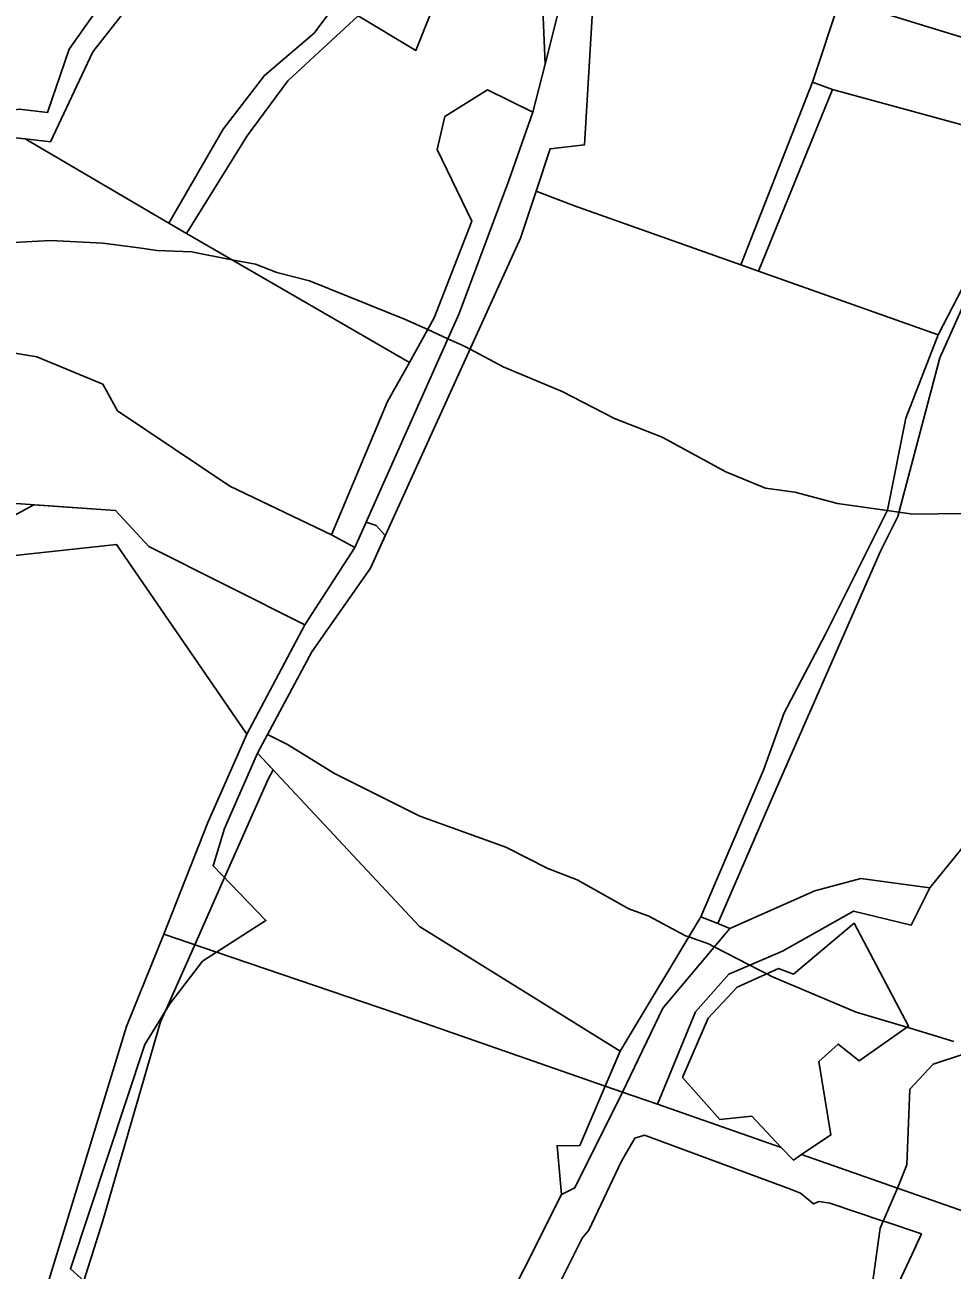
# Model space of a CAD drawing. Extents: x -477304 to -465429, y -1159113 to -1149210.
# Drawn here: x -469844.3 to -469605.3, y -1156186.6 to -1155865.5 of the extents above; entities that cross this region are included whole.
import ezdxf

# ---------------------------------------------------------------- set-up
doc = ezdxf.new("R2010")
doc.units = 0
for name, color, linetype in [('BPEJ_s', 7, 'Continuous'), ('PUPFL_s', 7, 'Continuous'), ('trav_porost_s', 7, 'Continuous')]:
    doc.layers.add(name, color=color, linetype=linetype)

msp = doc.modelspace()

# ---------------------------------------------------------------- linework, layer by layer
at = {"layer": 'BPEJ_s'}
for points in [[(-469850.4, -1155921.73), (-469837.71, -1155921.1), (-469824.19, -1155921.73), (-469815.56, -1155922.91), (-469810.24, -1155923.64), (-469801.34, -1155924.04), (-469800.94, -1155924.06), (-469790.97, -1155926.03), (-469784.88, -1155927.23), (-469779.39, -1155929.34), (-469770.93, -1155931.46), (-469746.41, -1155941.39), (-469740.46, -1155944.07), (-469735.27, -1155946.41), (-469731.41, -1155948.15), (-469729.55, -1155949.14), (-469721.05, -1155953.65), (-469705.84, -1155959.99), (-469692.31, -1155966.96), (-469680.05, -1155971.82), (-469663.57, -1155980.7), (-469653.42, -1155984.93), (-469645.82, -1155985.98), (-469634.83, -1155988.94), (-469622, -1155990.75), (-469618.97, -1155991.18), (-469615.38, -1155991.69), (-469602.49, -1155991.48)], [(-469602.49, -1155991.48), (-469615.38, -1155991.69), (-469618.97, -1155991.18), (-469622, -1155990.75), (-469634.83, -1155988.94), (-469645.82, -1155985.98), (-469653.42, -1155984.93), (-469663.57, -1155980.7), (-469680.05, -1155971.82), (-469692.31, -1155966.96), (-469705.84, -1155959.99), (-469721.05, -1155953.65), (-469729.55, -1155949.14), (-469731.41, -1155948.15), (-469735.27, -1155946.41), (-469740.46, -1155944.07), (-469746.41, -1155941.39), (-469770.93, -1155931.46), (-469779.39, -1155929.34), (-469784.88, -1155927.23), (-469790.97, -1155926.03), (-469800.94, -1155924.06), (-469801.34, -1155924.04), (-469810.24, -1155923.64), (-469815.56, -1155922.91), (-469824.19, -1155921.73), (-469837.71, -1155921.1), (-469850.4, -1155921.73)], [(-469772.18, -1156020.22), (-469812.36, -1156000.04), (-469820.95, -1155990.74), (-469842, -1155989.26), (-469860.81, -1155999.43)], [(-469829.1, -1156189.41), (-469824.34, -1156174.18), (-469809.32, -1156122.59), (-469808.07, -1156119.75), (-469800.54, -1156102.73), (-469792.86, -1156085.38), (-469781.62, -1156059.99), (-469780.28, -1156057.6), (-469784.32, -1156053.27), (-469781.74, -1156048.44), (-469770.37, -1156027.15), (-469755.2, -1156005.56), (-469751.4, -1155997.2), (-469753.75, -1155994.58), (-469756.34, -1155993.76), (-469759.24, -1156000.29), (-469772.18, -1156020.22), (-469812.36, -1156000.04), (-469820.95, -1155990.74), (-469842, -1155989.26), (-469860.81, -1155999.43)], [(-469604.86, -1156127.62), (-469616.9, -1156123.99), (-469630, -1156120.05), (-469651.57, -1156110.95), (-469653.05, -1156110.19), (-469655.11, -1156109.14), (-469657.44, -1156107.95), (-469666.6, -1156103.25), (-469668.06, -1156102.5), (-469673.15, -1156100.68), (-469673.98, -1156100.38), (-469683.5, -1156095.31), (-469688.58, -1156093.4), (-469701.9, -1156086), (-469709.51, -1156083.04), (-469720.3, -1156077.54), (-469742.5, -1156069.51), (-469764.49, -1156058.51), (-469776.62, -1156051.04), (-469781.74, -1156048.44), (-469770.37, -1156027.15), (-469755.2, -1156005.56), (-469751.4, -1155997.2), (-469753.75, -1155994.58), (-469756.34, -1155993.76), (-469759.24, -1156000.29), (-469772.18, -1156020.22)], [(-469829.1, -1156189.41), (-469824.34, -1156174.18), (-469809.32, -1156122.59), (-469808.07, -1156119.75), (-469800.54, -1156102.73), (-469792.86, -1156085.38), (-469781.62, -1156059.99), (-469780.28, -1156057.6), (-469784.32, -1156053.27), (-469781.74, -1156048.44), (-469776.62, -1156051.04), (-469764.49, -1156058.51), (-469742.5, -1156069.51), (-469720.3, -1156077.54), (-469709.51, -1156083.04), (-469701.9, -1156086), (-469688.58, -1156093.4), (-469683.5, -1156095.31), (-469673.98, -1156100.38), (-469673.15, -1156100.68), (-469668.06, -1156102.5), (-469666.6, -1156103.25), (-469657.44, -1156107.95), (-469655.11, -1156109.14), (-469653.05, -1156110.19), (-469651.57, -1156110.95), (-469630, -1156120.05), (-469616.9, -1156123.99), (-469604.86, -1156127.62)], [(-469619.64, -1156191.1), (-469615.62, -1156182.64), (-469613.2, -1156177.29), (-469622.39, -1156174.18), (-469623.05, -1156173.96), (-469636.76, -1156169.32), (-469639.51, -1156168.9), (-469640.25, -1156169.21), (-469641, -1156169.53), (-469644.38, -1156166.78), (-469646.92, -1156165.73), (-469684.56, -1156151.77), (-469687.09, -1156152.61), (-469690.48, -1156158.54), (-469698.94, -1156176.3), (-469700.63, -1156178.41), (-469727.7, -1156232.55)], [(-469619.64, -1156191.1), (-469615.62, -1156182.64), (-469613.2, -1156177.29), (-469622.39, -1156174.18), (-469623.05, -1156173.96), (-469636.76, -1156169.32), (-469639.51, -1156168.9), (-469640.25, -1156169.21), (-469641, -1156169.53), (-469644.38, -1156166.78), (-469646.92, -1156165.73), (-469684.56, -1156151.77), (-469687.09, -1156152.61), (-469690.48, -1156158.54), (-469698.94, -1156176.3), (-469700.63, -1156178.41), (-469727.7, -1156232.55)]]:
    msp.add_lwpolyline(points, dxfattribs=at)
at = {"layer": 'PUPFL_s'}
for points in [[(-469772.18, -1156020.22), (-469787.06, -1156048.36), (-469820.68, -1155999.44), (-469885.95, -1156006.54), (-469970.77, -1156037.16), (-469977.15, -1156037.87), (-469994.83, -1155972.28), (-469992.24, -1155953.87), (-469987.93, -1155953.8), (-469988.86, -1155975.73), (-469973.05, -1156030.47), (-469947.02, -1156024.78), (-469887.35, -1155999.47), (-469884.12, -1155990.98), (-469871.12, -1155987.21), (-469820.95, -1155990.74), (-469812.36, -1156000.04)], [(-469694.69, -1156139.14), (-469748.72, -1156120.36), (-469794.89, -1156104.65), (-469782.17, -1156096.46), (-469795.8, -1156082.34), (-469792.89, -1156072.71), (-469784.32, -1156053.27), (-469742.58, -1156098), (-469690.86, -1156130.17)], [(-469794.89, -1156104.65), (-469798.5, -1156106.97), (-469806.93, -1156117.9), (-469813.43, -1156128.45), (-469832.6, -1156186.25), (-469824.53, -1156193.53), (-469823.49, -1156202.97), (-469839.92, -1156195.17), (-469818.14, -1156123.8), (-469808.52, -1156100.01)], [(-469804.4, -1156277.92), (-469835.8, -1156247.51), (-469825.93, -1156232.82), (-469845.7, -1156216.76), (-469839.92, -1156195.17), (-469823.49, -1156202.97), (-469824.53, -1156193.53), (-469832.6, -1156186.25), (-469813.43, -1156128.45), (-469806.93, -1156117.9), (-469798.5, -1156106.97), (-469794.89, -1156104.65), (-469748.72, -1156120.36), (-469694.69, -1156139.14), (-469701.26, -1156154.5), (-469707.11, -1156154.55), (-469706.01, -1156167.15), (-469734.76, -1156224.44), (-469743.19, -1156256.14), (-469744.15, -1156270.35), (-469769.63, -1156302.01), (-469787.49, -1156285.05)], [(-469694.69, -1156139.14), (-469690.23, -1156140.69), (-469702.51, -1156165.39), (-469706.01, -1156167.15), (-469707.11, -1156154.55), (-469701.26, -1156154.5)], [(-469619.35, -1156165.48), (-469561.57, -1156185.7), (-469556.41, -1156187.5), (-469560.83, -1156200.56), (-469575.78, -1156233.82), (-469582.65, -1156249.09), (-469600.31, -1156282.87), (-469602.78, -1156287.32), (-469621.81, -1156268.82), (-469620.9, -1156247.14), (-469637.07, -1156230.87), (-469637.07, -1156199.43), (-469626.47, -1156194.97), (-469623.86, -1156175.83)]]:
    msp.add_lwpolyline(points, close=True, dxfattribs=at)
for points in [[(-470051.35, -1156255.67), (-470030.33, -1156172.78), (-470021.56, -1156120.25), (-470008.85, -1156042.77), (-469977.15, -1156037.87), (-469970.77, -1156037.16), (-469885.95, -1156006.54), (-469820.68, -1155999.44), (-469787.06, -1156048.36), (-469797.16, -1156071.18), (-469808.52, -1156100.01), (-469818.14, -1156123.8), (-469839.92, -1156195.17)], [(-469734.76, -1156224.44), (-469706.01, -1156167.15), (-469702.51, -1156165.39), (-469690.23, -1156140.69), (-469681.2, -1156143.85), (-469649.32, -1156155), (-469646.16, -1156158.24), (-469644.09, -1156156.83), (-469619.35, -1156165.48), (-469623.86, -1156175.83), (-469626.47, -1156194.97)]]:
    msp.add_lwpolyline(points, dxfattribs=at)
at = {"layer": 'trav_porost_s'}
for points in [[(-469832.91, -1155871.76), (-469838.45, -1155888.09), (-469845.77, -1155887.18), (-469874.81, -1155892.43), (-469875.59, -1155888.87), (-469877.19, -1155858.46), (-469945.45, -1155860.35), (-469933.36, -1155829.77), (-469931.55, -1155814.07), (-469927.69, -1155803.1), (-469900.26, -1155787.38), (-469869.93, -1155761.1), (-469862.48, -1155750.78), (-469858.16, -1155744), (-469850.66, -1155737.55), (-469808.41, -1155761.67), (-469807.06, -1155762.82), (-469796.81, -1155775.44), (-469789.52, -1155782.04), (-469790.09, -1155788.31), (-469804.54, -1155814.81), (-469803.15, -1155826.57), (-469805.41, -1155834.85), (-469814.08, -1155844.97)], [(-469782.56, -1155878.51), (-469793.22, -1155892.41), (-469807.19, -1155916.62), (-469844.24, -1155894.89), (-469837.73, -1155895.61), (-469826.84, -1155872.44), (-469812.59, -1155854.32), (-469801.85, -1155839.02), (-469799.03, -1155827.34), (-469799.15, -1155812.38), (-469784.75, -1155790.04), (-469767.17, -1155801.53), (-469755.54, -1155808.23), (-469750.8, -1155820.66), (-469752.38, -1155833.48), (-469749.04, -1155852.13), (-469755.54, -1155858.58), (-469762.64, -1155857.98), (-469769.77, -1155867.64)], [(-469758.38, -1155863.11), (-469743.5, -1155872.07), (-469731.31, -1155841.57), (-469727.51, -1155822.66), (-469712.92, -1155806.88), (-469693.68, -1155820.28), (-469695.03, -1155826.54), (-469703.16, -1155833.43), (-469710.87, -1155859.45), (-469710.22, -1155875.63), (-469713.34, -1155888.01), (-469725.01, -1155882.24), (-469736.01, -1155889.11), (-469738.03, -1155897.64), (-469729.05, -1155916.09), (-469738.76, -1155941.02), (-469745.2, -1155952.57), (-469802.66, -1155919.25), (-469787.01, -1155894.09), (-469776.54, -1155879.95)], [(-469697.27, -1155833.93), (-469705.28, -1155856.05), (-469710.22, -1155875.63), (-469710.87, -1155859.45), (-469703.16, -1155833.43), (-469695.03, -1155826.54), (-469693.68, -1155820.28), (-469689.34, -1155823.55)], [(-469702.9, -1155912.09), (-469712.51, -1155908.33), (-469708.92, -1155897.44), (-469700.08, -1155896.45), (-469697.14, -1155847.31), (-469692.22, -1155833.6), (-469683.48, -1155837.04), (-469663.52, -1155847.16), (-469634.18, -1155858.96), (-469641.23, -1155880.27), (-469659.7, -1155927.39)], [(-469636.12, -1155882.12), (-469641.23, -1155880.27), (-469634.18, -1155858.96), (-469593.31, -1155871.6), (-469593.55, -1155893.71)], [(-469750.8, -1155962.61), (-469745.2, -1155952.57), (-469738.76, -1155941.02), (-469729.05, -1155916.09), (-469738.03, -1155897.64), (-469736.01, -1155889.11), (-469725.01, -1155882.24), (-469713.34, -1155888.01), (-469719.53, -1155905.59), (-469732.36, -1155939.88), (-469759.24, -1156000.29), (-469765.29, -1155996.96)], [(-469655.19, -1155928.99), (-469636.12, -1155882.12), (-469593.55, -1155893.71), (-469594.44, -1155912.52), (-469601.42, -1155930.98), (-469608.89, -1155945.38)], [(-469623.75, -1156001.16), (-469651.27, -1156063.83), (-469665.65, -1156097.23), (-469670.05, -1156095.52), (-469653.87, -1156057.65), (-469648.53, -1156042.86), (-469637.93, -1156022.57), (-469621.94, -1155990.63), (-469617.22, -1155966.87), (-469608.89, -1155945.38), (-469601.42, -1155930.98), (-469594.44, -1155912.52), (-469593.55, -1155893.71), (-469587.9, -1155893.79), (-469594.14, -1155919.44), (-469608.43, -1155951.34), (-469619.26, -1155992.28)], [(-469665.65, -1156097.23), (-469651.27, -1156063.83), (-469623.75, -1156001.16), (-469619.26, -1155992.28), (-469608.43, -1155951.34), (-469594.14, -1155919.44), (-469587.9, -1155893.79), (-469585.34, -1155894.74), (-469543.01, -1155910.19), (-469538.19, -1155912.28), (-469543.95, -1155928.15), (-469555.66, -1155952.63), (-469561.7, -1155967.66), (-469570.64, -1155998.5), (-469577.56, -1156020.89), (-469587.5, -1156037.8), (-469592.16, -1156055.24), (-469600.6, -1156075.2), (-469611.04, -1156088.01), (-469628.8, -1156085.58), (-469640.65, -1156088.8), (-469662.61, -1156098.48)], [(-469791.5, -1155984.43), (-469820.46, -1155965.05), (-469824.25, -1155958.14), (-469841.26, -1155951.09), (-469851.66, -1155949.38), (-469866.46, -1155953.64), (-469877.19, -1155921.3), (-469891.32, -1155906.38), (-469873.51, -1155899.03), (-469846.83, -1155894.6), (-469844.24, -1155894.89), (-469807.19, -1155916.62), (-469802.66, -1155919.25), (-469745.2, -1155952.57), (-469750.8, -1155962.61), (-469765.29, -1155996.96)], [(-469659.7, -1155927.39), (-469655.19, -1155928.99), (-469608.89, -1155945.38), (-469617.22, -1155966.87), (-469621.94, -1155990.63), (-469637.93, -1156022.57), (-469648.53, -1156042.86), (-469653.87, -1156057.65), (-469670.05, -1156095.52), (-469690.86, -1156130.17), (-469742.58, -1156098), (-469784.32, -1156053.27), (-469770.37, -1156027.15), (-469755.2, -1156005.56), (-469716.53, -1155920.52), (-469712.51, -1155908.33), (-469702.9, -1155912.09)], [(-469851.66, -1155949.38), (-469841.26, -1155951.09), (-469824.25, -1155958.14), (-469820.46, -1155965.05), (-469791.5, -1155984.43), (-469765.29, -1155996.96), (-469759.24, -1156000.29), (-469772.18, -1156020.22), (-469812.36, -1156000.04), (-469820.95, -1155990.74), (-469871.12, -1155987.21), (-469862.55, -1155984.72), (-469865.36, -1155970.27), (-469872.26, -1155955.31), (-469870.76, -1155954.88), (-469869.17, -1155954.42), (-469866.46, -1155953.64)], [(-469549.44, -1156010.42), (-469551.52, -1156005.26), (-469501.98, -1156021.08), (-469508.84, -1156042.86), (-469514.12, -1156063.5), (-469541.55, -1156131.59), (-469554.38, -1156170.3), (-469561.57, -1156185.7), (-469619.35, -1156165.48), (-469616.91, -1156159.47), (-469616.21, -1156139.96), (-469610.18, -1156133.54), (-469602.82, -1156131.09), (-469593.13, -1156113.41), (-469596.81, -1156104.37), (-469581.33, -1156097.58), (-469575.42, -1156087.19), (-469579.86, -1156074.61), (-469565.45, -1156066.96), (-469574.45, -1156055.26), (-469555.61, -1156039.08), (-469554.22, -1156023.54)], [(-469681.2, -1156143.85), (-469690.23, -1156140.69), (-469679.81, -1156119.03), (-469662.61, -1156098.48), (-469640.65, -1156088.8), (-469628.8, -1156085.58), (-469611.04, -1156088.01), (-469615.85, -1156097.64), (-469630.65, -1156094.01), (-469649, -1156104.33), (-469662.81, -1156110.25), (-469671.41, -1156120.02)], [(-469690.23, -1156140.69), (-469694.69, -1156139.14), (-469690.86, -1156130.17), (-469670.05, -1156095.52), (-469665.65, -1156097.23), (-469662.61, -1156098.48), (-469679.81, -1156119.03)], [(-469646.13, -1156110.29), (-469630.56, -1156097.14), (-469616.47, -1156123.69), (-469629.24, -1156132.63), (-469634.65, -1156128.32), (-469639.65, -1156132.82), (-469636.5, -1156151.76), (-469644.09, -1156156.83), (-469646.16, -1156158.24), (-469649.32, -1156155), (-469656.94, -1156146.92), (-469665.12, -1156147.8), (-469674.75, -1156136.97), (-469668.14, -1156121.62), (-469660.66, -1156113.63), (-469650.06, -1156108.84)]]:
    msp.add_lwpolyline(points, close=True, dxfattribs=at)
for points in [[(-469731.31, -1155841.57), (-469743.5, -1155872.07), (-469758.38, -1155863.11), (-469776.54, -1155879.95), (-469787.01, -1155894.09), (-469802.66, -1155919.25), (-469807.19, -1155916.62), (-469793.22, -1155892.41), (-469782.56, -1155878.51), (-469769.77, -1155867.64), (-469762.64, -1155857.98)], [(-469845.77, -1155887.18), (-469838.45, -1155888.09), (-469832.91, -1155871.76), (-469814.08, -1155844.97)], [(-469812.59, -1155854.32), (-469826.84, -1155872.44), (-469837.73, -1155895.61), (-469844.24, -1155894.89), (-469846.83, -1155894.6)]]:
    msp.add_lwpolyline(points, dxfattribs=at)

doc.saveas('drawing.dxf')
